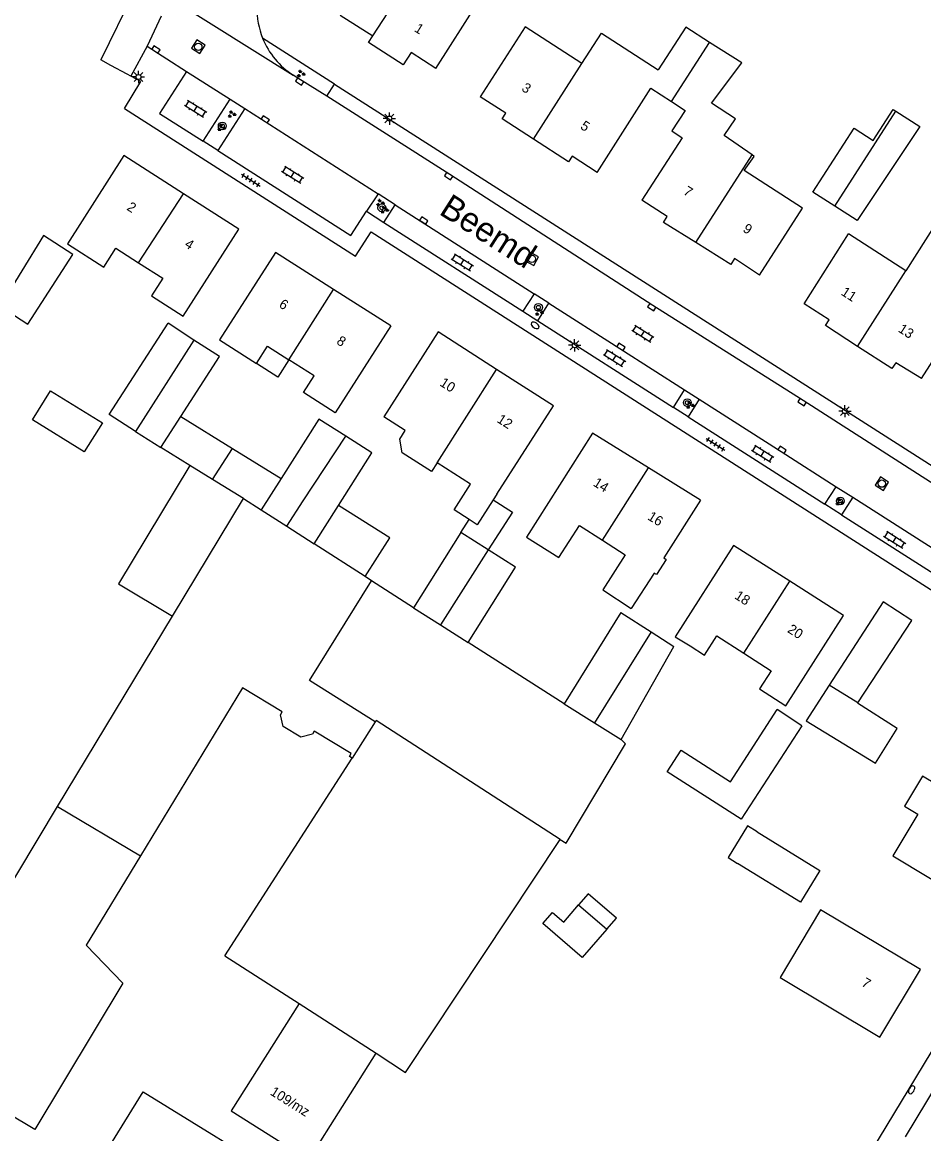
# Model space of a CAD drawing. Extents: x 136000 to 141014, y 402000 to 403500.
# Drawn here: x 138520.3 to 138612.1, y 402266.5 to 402379.7 of the extents above; entities that cross this region are included whole.
import ezdxf

# ---------------------------------------------------------------- set-up
doc = ezdxf.new("R2010")
doc.units = 0
for name, color, linetype in [('gg-afsc-erfafscheiding', 7, 'Continuous'), ('gg-anno-huisnummerreeks BGT', 7, 'Continuous'), ('gg-anno-openbare ruimte label', 7, 'Continuous'), ('gg-bbg-bijgebouw', 7, 'Continuous'), ('gg-bbg-gedigitaliseerde bebouwing', 7, 'Continuous'), ('gg-bbg-gedigitaliseerde bijgebouw', 7, 'Continuous'), ('gg-bbg-hoofdgebouw', 7, 'Continuous'), ('gg-bbg-luifel en loopbrug', 7, 'Continuous'), ('gg-bbg-tussenscheiding', 7, 'Continuous'), ('gg-knt-verharding', 7, 'Continuous'), ('gg-knt-verharding nz', 7, 'Continuous'), ('gt-grn-weggrens', 7, 'Continuous'), ('gt-symb-boom', 7, 'Continuous'), ('gt-symb-brandkraan', 7, 'Continuous'), ('gt-symb-groenvak', 7, 'Continuous'), ('gt-symb-klinker verharding', 7, 'Continuous'), ('gt-symb-kolk', 7, 'Continuous'), ('gt-symb-lichtmast', 7, 'Continuous'), ('gt-symb-rioolschacht', 7, 'Continuous'), ('gt-symb-tegel verharding', 7, 'Continuous')]:
    doc.layers.add(name, color=color, linetype=linetype)

# ---------------------------------------------------------------- blocks, each defined once
blk = doc.blocks.new('gt0-BR')
at = {"layer": 'gt-symb-brandkraan'}
for centre, radius, start, end in [((-0.24, 0), 0.206, 107.5669, 252.4331), ((0.6, -2.66), 3, 106.892, 107.5669), ((0, -0.69), 0.938, 73.108, 106.892), ((-0.6, -2.66), 3, 72.4331, 73.108), ((0.24, 0), 0.206, 287.567, 72.4331), ((0.6, 2.66), 3, 252.4331, 253.108), ((0, 0.69), 0.938, 253.108, 286.8921), ((-0.6, 2.66), 3, 286.8921, 287.567)]:
    blk.add_arc(centre, radius, start, end, dxfattribs=at)
blk = doc.blocks.new('gt0-GRVAK')
at = {"layer": 'gt-symb-groenvak'}
for p, q in [((-0.11, 0.19), (-0.23, 0.24)), ((-0.18, 0.15), (0.09, 0.15)), ((-0.09, 0.21), (-0.16, 0.32)), ((-0.05, 0.21), (-0.05, 0.39)), ((0, 0.21), (0.06, 0.32)), ((0.02, 0.19), (0.13, 0.24)), ((0.26, -0.05), (0.2, 0.06)), ((0.31, -0.05), (0.31, 0.13)), ((0.35, -0.05), (0.41, 0.06)), ((-0.24, -0.23), (-0.36, -0.18)), ((-0.32, -0.26), (-0.05, -0.26)), ((-0.23, -0.21), (-0.29, -0.1)), ((-0.18, -0.2), (-0.18, -0.02)), ((-0.14, -0.21), (-0.07, -0.1)), ((-0.12, -0.23), (0, -0.18)), ((0.24, -0.07), (0.12, -0.02)), ((0.17, -0.11), (0.44, -0.11)), ((0.37, -0.07), (0.49, -0.02))]:
    blk.add_line(p, q, dxfattribs=at)
blk = doc.blocks.new('gt0-TEG1')
at = {"layer": 'gt-symb-tegel verharding'}
for p, q in [((-1.12, 0), (1.12, 0)), ((-0.9, -0.25), (-0.9, 0.25)), ((-0.45, -0.25), (-0.45, 0.25)), ((0, -0.25), (0, 0.25)), ((0.45, -0.25), (0.45, 0.25)), ((0.9, -0.25), (0.9, 0.25))]:
    blk.add_line(p, q, dxfattribs=at)
blk = doc.blocks.new('gt0-KL1')
at = {"layer": 'gt-symb-klinker verharding'}
for p, q in [((-1.15, 0.3), (1.15, 0.3)), ((-1, -0.3), (-1, 0.3)), ((-0.5, 0.3), (-0.5, 0.45)), ((0, -0.3), (0, 0.3)), ((0.5, 0.3), (0.5, 0.45)), ((1, -0.3), (1, 0.3)), ((-1.15, -0.3), (1.15, -0.3)), ((-0.5, -0.45), (-0.5, -0.3)), ((0.5, -0.45), (0.5, -0.3))]:
    blk.add_line(p, q, dxfattribs=at)
blk = doc.blocks.new('gt0-BOOM')
at = {"layer": 'gt-symb-boom'}
for radius in [0.4, 0.2]:
    blk.add_circle((0, 0), radius, dxfattribs=at)
blk = doc.blocks.new('gt0-KOLK')
at = {"layer": 'gt-symb-kolk'}
blk.add_lwpolyline([(0, 0), (0.38, 0), (0.38, 0.4), (-0.37, 0.4), (-0.37, 0), (0, 0)], dxfattribs=at)
blk = doc.blocks.new('gt0-RS')
at = {"layer": 'gt-symb-rioolschacht'}
blk.add_lwpolyline([(-0.5, -0.5), (0.5, -0.5), (0.5, 0.5), (-0.5, 0.5)], close=True, dxfattribs=at)
blk.add_circle((0, 0), 0.375, dxfattribs=at)
blk = doc.blocks.new('gt0-LMAST')
at = {"layer": 'gt-symb-lichtmast'}
for p, q in [((-0.18, 0.17), (-0.45, 0.44)), ((0, 0.25), (0, 0.62)), ((0.17, 0.17), (0.44, 0.44)), ((-0.25, 0), (-0.63, 0)), ((-0.18, -0.18), (-0.45, -0.45)), ((0, -0.25), (0, -0.63)), ((0.44, -0.45), (0.17, -0.18)), ((0.25, 0), (0.62, 0))]:
    blk.add_line(p, q, dxfattribs=at)
blk.add_circle((0, 0), 0.25, dxfattribs=at)

msp = doc.modelspace()

# ---------------------------------------------------------------- linework, layer by layer
at = {"layer": 'gg-afsc-erfafscheiding'}
for p, q in [((138552.13, 402373.36), (138544.8, 402378.03)), ((138529.37, 402375.27), (138528.32, 402375.82)), ((138531.02, 402374.38), (138529.37, 402375.27)), ((138531.38, 402374.18), (138531.02, 402374.38))]:
    msp.add_line(p, q, dxfattribs=at)
msp.add_lwpolyline([(138530.73, 402370.88), (138532.4, 402373.61), (138531.38, 402374.18)], dxfattribs=at)
at = {"layer": 'gg-bbg-bijgebouw'}
for p, q in [((138603.07, 402360.93), (138600.8, 402362.38)), ((138605.33, 402359.48), (138603.07, 402360.93)), ((138537.82, 402347.31), (138535.18, 402349.02)), ((138540.42, 402345.63), (138537.82, 402347.31)), ((138610.9, 402318.78), (138607.96, 402320.67)), ((138581.28, 402319.59), (138584.36, 402317.61)), ((138584.36, 402317.61), (138586.66, 402316.13)), ((138599.71, 402308.05), (138597.17, 402309.7)), ((138540.97, 402284.65), (138553.92, 402304.76)), ((138540.97, 402284.65), (138548.52, 402279.79)), ((138556.35, 402274.74), (138559.36, 402272.78))]:
    msp.add_line(p, q, dxfattribs=at)
for points in [[(138553.92, 402304.76), (138553.64, 402304.93), (138553.82, 402305.22), (138550.05, 402307.51), (138549.87, 402307.21), (138548.71, 402306.89), (138546.91, 402307.98), (138546.62, 402309.16), (138546.81, 402309.48), (138542.76, 402311.93), (138532.38, 402294.82)], [(138595.14, 402297.27), (138601.54, 402293.32), (138599.56, 402290.11), (138593.16, 402294.05)]]:
    msp.add_lwpolyline(points, dxfattribs=at)
at = {"layer": 'gg-bbg-gedigitaliseerde bebouwing'}
for p, q in [((138577.31, 402375.46), (138571.52, 402379.2)), ((138610.27, 402354.35), (138604.46, 402358.12)), ((138562.67, 402348.14), (138557.14, 402339.51)), ((138568.65, 402331.64), (138574.41, 402340.62)), ((138568.65, 402331.64), (138568.29, 402331.06)), ((138516.44, 402287.38), (138523.94, 402299.83))]:
    msp.add_line(p, q, dxfattribs=at)
for points in [[(138590.3, 402377.6), (138587.87, 402379.14), (138585.06, 402374.82)], [(138577.31, 402375.46), (138579.31, 402378.54), (138585.06, 402374.82)], [(138594.64, 402366.15), (138591.78, 402368.12), (138592.94, 402369.82), (138590.51, 402371.41), (138593.58, 402375.54), (138590.3, 402377.6)], [(138530.69, 402366.08), (138524.94, 402357.09), (138528.63, 402354.73), (138529.86, 402356.66), (138532.18, 402355.17)], [(138599.76, 402360.75), (138593.84, 402364.58), (138594.85, 402366.01), (138594.64, 402366.15)], [(138619.4, 402358.4), (138618.32, 402356.13), (138613.42, 402359.27), (138610.27, 402354.35)], [(138532.18, 402355.17), (138534.64, 402353.6), (138533.49, 402351.8), (138536.72, 402349.73), (138542.4, 402358.6)], [(138546.12, 402356.23), (138540.43, 402347.33), (138544.18, 402344.93)], [(138557.85, 402348.75), (138552.18, 402339.9), (138548.96, 402341.96), (138550.04, 402343.66), (138547.47, 402345.31)], [(138544.18, 402344.93), (138545.31, 402346.69), (138547.47, 402345.31)], [(138562.56, 402334.83), (138562, 402333.95), (138559.02, 402335.85), (138558.76, 402337.21), (138559.33, 402338.1), (138557.14, 402339.51)], [(138578.37, 402337.83), (138571.68, 402327.26), (138574.96, 402325.17), (138577.05, 402328.44), (138579.4, 402326.94)], [(138565.84, 402329.05), (138564.3, 402330.03), (138565.97, 402332.64), (138562.56, 402334.83)], [(138568.29, 402331.06), (138566.66, 402328.52), (138565.84, 402329.05)], [(138579.4, 402326.94), (138581.72, 402325.45), (138579.43, 402321.89), (138582.33, 402320)], [(138593.79, 402315.46), (138596.59, 402313.66), (138595.4, 402311.8), (138598.06, 402310.1), (138603.92, 402319.29)], [(138586.8, 402317.11), (138588.33, 402316.18), (138589.78, 402315.25), (138591.05, 402317.22), (138593.79, 402315.46)], [(138620.52, 402297.82), (138611.99, 402302.93), (138610.15, 402299.86), (138611.49, 402299.05), (138608.96, 402294.83), (138616.13, 402290.51)], [(138611.76, 402283.24), (138601.61, 402289.32), (138597.48, 402282.45), (138607.65, 402276.36)]]:
    msp.add_lwpolyline(points, dxfattribs=at)
at = {"layer": 'gg-bbg-gedigitaliseerde bijgebouw'}
for p, q in [((138536.48, 402339.54), (138540.42, 402345.63)), ((138534.44, 402336.38), (138536.48, 402339.54)), ((138531.88, 402338.01), (138534.44, 402336.38)), ((138539.72, 402333.12), (138537.38, 402334.56)), ((138542.85, 402331.19), (138539.72, 402333.12)), ((138546.7, 402333.22), (138544.67, 402330.02)), ((138542.85, 402331.19), (138544.67, 402330.02)), ((138550.06, 402326.58), (138552.52, 402330.47)), ((138564.99, 402327.71), (138560.17, 402320.05)), ((138567.78, 402325.96), (138564.99, 402327.71)), ((138555.25, 402323.23), (138550.06, 402326.58)), ((138555.9, 402322.81), (138555.25, 402323.23)), ((138560.17, 402320.05), (138555.9, 402322.81)), ((138607.96, 402320.67), (138602.48, 402312.19)), ((138523.94, 402299.83), (138535.63, 402319.22)), ((138581.28, 402319.59), (138575.51, 402310.29)), ((138605.38, 402310.39), (138610.9, 402318.78)), ((138575.51, 402310.29), (138565.74, 402316.54)), ((138581.3, 402306.67), (138586.66, 402316.13)), ((138581.73, 402306.22), (138581.3, 402306.67)), ((138559.36, 402272.78), (138575.1, 402296.49)), ((138576.96, 402289.82), (138579.84, 402287.34))]:
    msp.add_line(p, q, dxfattribs=at)
for points in [[(138600.8, 402362.38), (138605.01, 402368.89), (138606.97, 402367.62), (138609, 402370.77), (138609.26, 402370.6)], [(138609.26, 402370.6), (138611.69, 402369.03), (138605.33, 402359.48)], [(138518.07, 402350.75), (138520.92, 402348.93), (138525.47, 402356.03), (138522.49, 402357.94), (138518.07, 402350.75)], [(138531.88, 402338.01), (138529.19, 402339.74), (138535.18, 402349.02)], [(138523.21, 402342.16), (138528.49, 402338.9), (138526.65, 402335.92), (138521.37, 402339.18), (138523.21, 402342.16)], [(138553.27, 402337.52), (138550.53, 402339.25), (138546.7, 402333.22)], [(138552.52, 402330.47), (138555.92, 402335.85), (138553.27, 402337.52)], [(138537.38, 402334.56), (138530.15, 402322.51), (138535.63, 402319.22)], [(138565.74, 402316.54), (138570.56, 402324.2), (138567.78, 402325.96)], [(138602.48, 402312.19), (138600.12, 402308.54), (138607.19, 402304.25), (138609.4, 402307.77), (138605.35, 402310.35), (138605.38, 402310.39)], [(138599.71, 402308.05), (138593.52, 402298.54), (138586, 402303.35), (138587.42, 402305.56), (138592.43, 402302.34), (138597.17, 402309.7)], [(138575.1, 402296.49), (138575.71, 402296.1), (138581.73, 402306.22)], [(138595.14, 402297.27), (138594.17, 402297.86), (138592.19, 402294.65), (138593.16, 402294.05)], [(138573.34, 402287.93), (138574.32, 402289.06), (138575.46, 402288.08), (138576.96, 402289.82)], [(138579.84, 402287.34), (138577.35, 402284.46), (138573.34, 402287.93)]]:
    msp.add_lwpolyline(points, dxfattribs=at)
at = {"layer": 'gg-bbg-hoofdgebouw'}
for p, q in [((138562.44, 402374.96), (138566.67, 402381.59)), ((138571.52, 402379.2), (138566.96, 402372.07)), ((138578.87, 402364.38), (138584.33, 402372.94)), ((138584.33, 402372.94), (138586.44, 402371.58)), ((138536.76, 402362.2), (138530.69, 402366.08)), ((138542.4, 402358.6), (138536.76, 402362.2)), ((138595.38, 402353.9), (138599.76, 402360.75)), ((138599.92, 402351.01), (138604.46, 402358.12)), ((138552.02, 402352.47), (138546.12, 402356.23)), ((138557.85, 402348.75), (138552.02, 402352.47)), ((138568.63, 402344.32), (138562.67, 402348.14)), ((138574.41, 402340.62), (138568.63, 402344.32)), ((138584.09, 402334.29), (138578.37, 402337.83)), ((138589.39, 402331), (138584.09, 402334.29)), ((138603.92, 402319.29), (138598.48, 402322.76)), ((138607.65, 402276.36), (138611.76, 402283.24))]:
    msp.add_line(p, q, dxfattribs=at)
for points in [[(138550.48, 402382.58), (138553.08, 402380.96), (138552.71, 402380.37), (138556.01, 402378.27)], [(138562.44, 402374.96), (138559.92, 402376.57), (138559.11, 402375.31), (138555.57, 402377.58), (138556.01, 402378.27)], [(138572.38, 402367.75), (138569.18, 402369.82), (138569.56, 402370.41), (138566.96, 402372.07)], [(138586.44, 402371.58), (138587.82, 402370.69), (138586.46, 402368.59), (138587.53, 402367.9), (138583.42, 402361.54)], [(138578.87, 402364.38), (138576.31, 402366.04), (138575.93, 402365.45), (138572.38, 402367.75)], [(138588.91, 402357.23), (138585.62, 402359.29), (138585.99, 402359.88), (138583.42, 402361.54)], [(138595.38, 402353.9), (138592.83, 402355.6), (138592.46, 402355), (138588.91, 402357.23)], [(138605.36, 402346.67), (138602.09, 402348.78), (138602.47, 402349.36), (138599.92, 402351.01)], [(138611.88, 402343.4), (138615.5, 402349.07), (138617.95, 402347.51)], [(138611.88, 402343.4), (138609.25, 402345), (138608.87, 402344.41), (138605.36, 402346.67)], [(138589.39, 402331), (138585.66, 402325.16), (138585.9, 402324.99), (138584.9, 402323.44), (138584.66, 402323.59), (138582.33, 402320)], [(138598.48, 402322.76), (138592.74, 402326.41), (138586.8, 402317.11)], [(138532.38, 402294.82), (138526.85, 402285.72), (138530.59, 402281.85), (138521.61, 402266.95), (138518.83, 402268.63), (138518.18, 402267.56), (138514.31, 402269.9), (138514.95, 402270.97), (138512.18, 402272.65), (138513.3, 402274.5)], [(138548.52, 402279.79), (138541.61, 402268.87), (138549.52, 402263.89), (138556.35, 402274.74)], [(138547.96, 402261.35), (138543.21, 402253.69), (138527.92, 402263.15), (138532.65, 402270.79), (138547.96, 402261.35)]]:
    msp.add_lwpolyline(points, dxfattribs=at)
at = {"layer": 'gg-bbg-luifel en loopbrug'}
for p, q in [((138536.48, 402339.54), (138541.73, 402336.29)), ((138537.38, 402334.56), (138534.44, 402336.38)), ((138539.72, 402333.12), (138541.73, 402336.29)), ((138541.73, 402336.29), (138546.7, 402333.22)), ((138564.99, 402327.71), (138565.84, 402329.05))]:
    msp.add_line(p, q, dxfattribs=at)
for points in [[(138547.47, 402345.31), (138546.35, 402343.55), (138544.18, 402344.93)], [(138555.25, 402323.23), (138557.74, 402327.18), (138552.52, 402330.47)], [(138568.29, 402331.06), (138570.25, 402329.81), (138567.78, 402325.96)], [(138579.84, 402287.34), (138580.82, 402288.47), (138577.94, 402290.96), (138576.96, 402289.82)]]:
    msp.add_lwpolyline(points, dxfattribs=at)
at = {"layer": 'gg-bbg-tussenscheiding'}
for p, q in [((138556.01, 402378.27), (138560.69, 402385.49)), ((138586.44, 402371.58), (138590.3, 402377.6)), ((138572.38, 402367.75), (138577.31, 402375.46)), ((138603.07, 402360.93), (138609.26, 402370.6)), ((138588.91, 402357.23), (138594.64, 402366.15)), ((138532.18, 402355.17), (138536.76, 402362.2)), ((138605.36, 402346.67), (138610.27, 402354.35)), ((138547.47, 402345.31), (138552.02, 402352.47)), ((138537.82, 402347.31), (138531.88, 402338.01)), ((138562.56, 402334.83), (138568.63, 402344.32)), ((138579.4, 402326.94), (138584.09, 402334.29)), ((138535.63, 402319.22), (138542.85, 402331.19)), ((138544.67, 402330.02), (138547.28, 402328.36)), ((138547.28, 402328.36), (138550.06, 402326.58)), ((138567.78, 402325.96), (138562.9, 402318.33)), ((138593.79, 402315.46), (138598.48, 402322.76)), ((138560.17, 402320.05), (138562.9, 402318.33)), ((138562.9, 402318.33), (138565.74, 402316.54)), ((138584.36, 402317.61), (138578.6, 402308.36)), ((138605.38, 402310.39), (138602.48, 402312.19)), ((138575.51, 402310.29), (138578.6, 402308.36)), ((138556.25, 402308.44), (138553.92, 402304.76)), ((138578.6, 402308.36), (138581.3, 402306.67)), ((138523.94, 402299.83), (138532.38, 402294.82)), ((138548.52, 402279.79), (138556.35, 402274.74))]:
    msp.add_line(p, q, dxfattribs=at)
for points in [[(138547.28, 402328.36), (138548.93, 402330.96), (138553.27, 402337.52)], [(138556.25, 402308.44), (138549.58, 402312.65), (138555.9, 402322.81)], [(138575.1, 402296.49), (138556.35, 402308.59), (138556.25, 402308.44)]]:
    msp.add_lwpolyline(points, dxfattribs=at)
at = {"layer": 'gg-knt-verharding'}
for p, q in [((138534.49, 402380.28), (138533.07, 402377.21)), ((138533.07, 402377.21), (138537.05, 402374.66)), ((138551.35, 402372.13), (138552.13, 402373.36)), ((138552.13, 402373.36), (138620.06, 402329.97)), ((138538.74, 402367.56), (138541.49, 402371.83)), ((138541.49, 402371.83), (138542.99, 402370.88)), ((138542.99, 402370.88), (138540.25, 402366.6)), ((138540.25, 402366.6), (138538.74, 402367.56)), ((138556.56, 402362.2), (138555.39, 402360.42)), ((138558.3, 402361.08), (138556.56, 402362.2)), ((138557.16, 402359.29), (138558.3, 402361.08)), ((138555.39, 402360.42), (138557.16, 402359.29)), ((138557.16, 402359.29), (138571.31, 402350.24)), ((138572.45, 402352.03), (138571.31, 402350.24)), ((138573.93, 402351.07), (138572.45, 402352.03)), ((138572.81, 402349.28), (138573.93, 402351.07)), ((138571.31, 402350.24), (138572.81, 402349.28)), ((138572.81, 402349.28), (138586.62, 402340.46)), ((138586.62, 402340.46), (138587.74, 402342.25)), ((138587.74, 402342.25), (138589.23, 402341.3)), ((138589.23, 402341.3), (138588.13, 402339.51)), ((138588.13, 402339.51), (138586.62, 402340.46)), ((138588.13, 402339.51), (138602.05, 402330.61)), ((138602.05, 402330.61), (138603.2, 402332.37)), ((138603.2, 402332.37), (138604.88, 402331.31)), ((138603.74, 402329.53), (138602.05, 402330.61)), ((138604.88, 402331.31), (138603.74, 402329.53)), ((138603.74, 402329.53), (138614.84, 402322.43)), ((138615, 402274.17), (138610.2, 402266.23))]:
    msp.add_line(p, q, dxfattribs=at)
for points in [[(138586.01, 402489.04), (138540.19, 402395.55), (138538.4, 402396.42), (138528.32, 402375.82)], [(138537.05, 402374.66), (138534.32, 402370.38), (138538.74, 402367.56)], [(138551.35, 402372.13), (138548.67, 402373.8), (138547.93, 402374.27)], [(138633.49, 402319.64), (138616.38, 402330.54), (138599.82, 402341.15), (138584.53, 402350.82), (138563.85, 402364.15), (138551.35, 402372.13)], [(138530.73, 402370.88), (138554.26, 402355.85), (138555.85, 402358.34), (138630.55, 402310.6), (138631.3, 402308.55)], [(138540.25, 402366.6), (138553.79, 402357.95), (138555.39, 402360.42)], [(138631.3, 402308.55), (138632.04, 402306.53), (138604.44, 402260.97)]]:
    msp.add_lwpolyline(points, dxfattribs=at)
for centre, radius, start, end in [((138552.63, 402381.13), 8.42, 157.8043, 201.6122), ((138552.17, 402380.99), 7.94, 201.9243, 237.7469)]:
    msp.add_arc(centre, radius, start, end, dxfattribs=at)
at = {"layer": 'gg-knt-verharding nz'}
for p, q in [((138537.05, 402374.66), (138541.49, 402371.83)), ((138542.99, 402370.88), (138556.56, 402362.2)), ((138558.3, 402361.08), (138572.45, 402352.03)), ((138604.88, 402331.31), (138616, 402324.23))]:
    msp.add_line(p, q, dxfattribs=at)
for points in [[(138573.93, 402351.07), (138581.18, 402346.46), (138587.74, 402342.25)], [(138589.23, 402341.3), (138597.58, 402335.98), (138603.2, 402332.37)]]:
    msp.add_lwpolyline(points, dxfattribs=at)
at = {"layer": 'gt-grn-weggrens'}
for p, q in [((138535.4, 402382.13), (138547.93, 402374.27)), ((138533.07, 402377.21), (138531.38, 402374.18))]:
    msp.add_line(p, q, dxfattribs=at)

# ---------------------------------------------------------------- block references
at = {"layer": 'gt-symb-boom'}
for p in [(138540.7, 402369.1), (138556.94, 402360.77), (138572.88, 402350.64), (138588.04, 402340.94), (138603.61, 402330.93)]:
    msp.add_blockref('gt0-BOOM', p, dxfattribs=at)
at = {"layer": 'gt-symb-brandkraan'}
for p, rotation in [((138572.54, 402348.81), 145.26137471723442), ((138610.87, 402271), -120.9244590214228)]:
    msp.add_blockref('gt0-BR', p, dxfattribs=dict(at, rotation=rotation))
at = {"layer": 'gt-symb-groenvak'}
for p in [(138548.69, 402374.41), (138541.65, 402370.3), (138540.6, 402368.93), (138556.77, 402361.28), (138557.19, 402360.56), (138572.95, 402350.15), (138588.31, 402340.69), (138603.53, 402330.82)]:
    msp.add_blockref('gt0-GRVAK', p, dxfattribs=at)
at = {"layer": 'gt-symb-klinker verharding', "rotation": -32.13289585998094}
for p in [(138537.99, 402370.85), (138547.87, 402364.13), (138565.14, 402355.22), (138583.51, 402347.95), (138580.63, 402345.48), (138595.71, 402335.75), (138609.15, 402326.98)]:
    msp.add_blockref('gt0-KL1', p, dxfattribs=at)
at = {"layer": 'gt-symb-kolk'}
for p, rotation in [((138533.83, 402376.73), -32.339377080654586), ((138548.67, 402373.8), 148.12218352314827), ((138544.96, 402369.61), -32.75243944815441), ((138563.85, 402364.15), 147.19939904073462), ((138561.1, 402359.3), -32.466799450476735), ((138584.53, 402350.82), 147.6606229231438), ((138581.18, 402346.46), -32.497571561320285), ((138599.82, 402341.15), 147.37496440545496), ((138597.58, 402335.98), -32.54589339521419)]:
    msp.add_blockref('gt0-KOLK', p, dxfattribs=dict(at, rotation=rotation))
at = {"layer": 'gt-symb-lichtmast'}
for p in [(138532.17, 402374.09), (138557.71, 402369.86), (138576.57, 402346.78), (138604.08, 402340.08)]:
    msp.add_blockref('gt0-LMAST', p, dxfattribs=at)
at = {"layer": 'gt-symb-rioolschacht'}
for p, rotation in [((138538.26, 402377.16), 147.24756055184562), ((138572.22, 402355.58), 151.25696436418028), ((138607.84, 402332.7), -122.54589339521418)]:
    msp.add_blockref('gt0-RS', p, dxfattribs=dict(at, rotation=rotation))
at = {"layer": 'gt-symb-tegel verharding'}
for p, rotation in [((138543.6, 402363.59), -32.54589339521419), ((138590.91, 402336.71), -32.13289585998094)]:
    msp.add_blockref('gt0-TEG1', p, dxfattribs=dict(at, rotation=rotation))

# ---------------------------------------------------------------- texts
at = {"layer": 'gg-anno-huisnummerreeks BGT'}
for s, rotation, p in [('1', 327.4, (138560.17, 402378.79)), ('3', 327.1, (138571.09, 402372.75)), ('5', 327, (138577.07, 402368.88)), ('7', 327.9, (138587.55, 402362.21)), ('2', 327.5, (138530.9, 402360.61)), ('9', 327.9, (138593.61, 402358.41)), ('4', 327.5, (138536.78, 402356.85)), ('11', 327.2, (138603.61, 402351.97)), ('6', 327.5, (138546.39, 402350.72)), ('13', 327.2, (138609.43, 402348.21)), ('8', 327.5, (138552.25, 402346.98)), ('10', 327.4, (138562.76, 402342.73)), ('12', 327.4, (138568.58, 402339.01)), ('14', 328.2, (138578.37, 402332.54)), ('16', 328.2, (138583.91, 402329.1)), ('18', 327.5, (138592.77, 402321.06)), ('20', 327.5, (138598.15, 402317.63)), ('7', 329.1, (138605.69, 402281.64)), ('109/mz', 327.8, (138545.49, 402270.56))]:
    msp.add_text(s, height=1, rotation=rotation, dxfattribs=at).set_placement(p)
at = {"layer": 'gg-anno-openbare ruimte label'}
msp.add_text('Beemd', height=2.5, rotation=327.5, dxfattribs=at).set_placement((138562.66, 402360.19))

doc.saveas('drawing.dxf')
